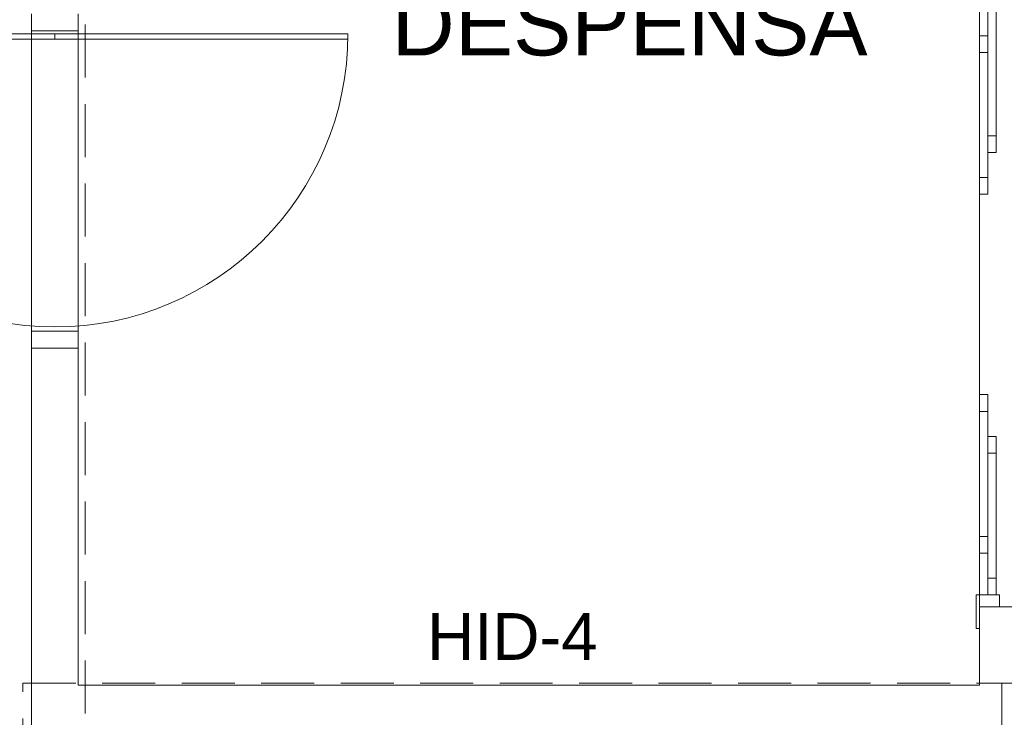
# Model space of a CAD drawing. Header units: millimetres. Extents: x 567 to 934, y -1 to 364.
# Tile 426 of 656: x 750.64 to 756.54, y 47.57 to 51.75. Entities that reach past the tile are written whole.
import ezdxf

# ---------------------------------------------------------------- set-up
doc = ezdxf.new("R2010")
doc.units = ezdxf.units.MM
doc.header["$MEASUREMENT"] = 0
doc.linetypes.add('HIDDEN2', pattern=[0.47625, 0.3175, -0.15875])
doc.linetypes.add('NULL', pattern=[0])
doc.layers.add('ARQ FINA', color=8, linetype='Continuous')
doc.layers.add('DI-Detalhes', color=1, linetype='HIDDEN2', lineweight=9)
doc.layers.add('Textos', color=7, linetype='Continuous', lineweight=9)
doc.styles.add('Arial', font='arial.ttf')

msp = doc.modelspace()

# ---------------------------------------------------------------- linework, layer by layer
at = {"layer": 'ARQ FINA', "lineweight": 5}
for p, q in [((756.3878, 51.6554), (756.3878, 51.9054)), ((756.4378, 51.9054), (756.4378, 50.9554)), ((756.4878, 50.9554), (756.4878, 51.9054)), ((750.7078, 51.6854), (750.7078, 51.787)), ((750.9878, 51.787), (750.9878, 51.6854)), ((750.8478, 51.6663), (749.0923, 51.6663)), ((749.0923, 51.6344), (750.8478, 51.6344)), ((750.9878, 51.6854), (750.7078, 51.6854)), ((750.7078, 49.8854), (750.7078, 51.6854)), ((750.8478, 51.6663), (750.8478, 51.6344)), ((750.9878, 51.6854), (750.9878, 49.8854)), ((756.4378, 51.6554), (756.3878, 51.6554)), ((756.3878, 51.6554), (756.3878, 50.7054)), ((756.4378, 51.6554), (756.3878, 51.6554)), ((756.3878, 51.6554), (756.3878, 51.5554)), ((756.4378, 50.7054), (756.4378, 51.6554)), ((756.4378, 51.5554), (756.4378, 51.6554)), ((756.3878, 51.5554), (756.4378, 51.5554)), ((756.4878, 51.0554), (756.4378, 51.0554)), ((756.4378, 51.0554), (756.4378, 50.9554)), ((756.4878, 50.9554), (756.4878, 51.0554)), ((756.4378, 50.9554), (756.4878, 50.9554)), ((756.4378, 50.9554), (756.4878, 50.9554)), ((756.4378, 50.8054), (756.3878, 50.8054)), ((756.3878, 50.8054), (756.3878, 50.7054)), ((756.4378, 50.7054), (756.4378, 50.8054)), ((756.3878, 49.5054), (756.3878, 50.7054)), ((756.3878, 50.7054), (756.4378, 50.7054)), ((756.3878, 50.7054), (756.4378, 50.7054)), ((750.7078, 49.8854), (750.9878, 49.8854)), ((750.7078, 49.7838), (750.7078, 49.8854)), ((750.9878, 49.8854), (750.9878, 49.7838)), ((750.9878, 49.7838), (750.7078, 49.7838)), ((750.7078, 49.7838), (750.7078, 47.4854)), ((750.9878, 47.7654), (750.9878, 49.7838)), ((756.3878, 49.5054), (756.3878, 48.5554)), ((756.4378, 49.5054), (756.3878, 49.5054)), ((756.3878, 49.5054), (756.3878, 49.4054)), ((756.4378, 49.5054), (756.3878, 49.5054)), ((756.4378, 48.5554), (756.4378, 49.5054)), ((756.4378, 49.4054), (756.4378, 49.5054)), ((756.3878, 49.4054), (756.4378, 49.4054)), ((756.4878, 49.2554), (756.4378, 49.2554)), ((756.4378, 49.2554), (756.4378, 48.3054)), ((756.4878, 49.2554), (756.4378, 49.2554)), ((756.4378, 49.2554), (756.4378, 49.1554)), ((756.4878, 48.3054), (756.4878, 49.2554)), ((756.4878, 49.1554), (756.4878, 49.2554)), ((756.4378, 49.1554), (756.4878, 49.1554)), ((756.3878, 48.6554), (756.3878, 48.5554)), ((756.4378, 48.6554), (756.3878, 48.6554)), ((756.4378, 48.5554), (756.4378, 48.6554)), ((756.3878, 48.3054), (756.3878, 48.5554)), ((756.3878, 48.5554), (756.4378, 48.5554)), ((756.3878, 48.5554), (756.4378, 48.5554)), ((756.4878, 48.4054), (756.4378, 48.4054)), ((756.4378, 48.4054), (756.4378, 48.3054)), ((756.4878, 48.3054), (756.4878, 48.4054)), ((756.3678, 48.3054), (756.3678, 48.1054)), ((756.3878, 48.3054), (756.3678, 48.3054)), ((756.3878, 48.3054), (756.3878, 48.2354)), ((756.4378, 48.3054), (756.3878, 48.3054)), ((756.3878, 48.1054), (756.3878, 48.3054)), ((756.4378, 48.3054), (756.4878, 48.3054)), ((756.4378, 48.3054), (756.4878, 48.3054)), ((756.5078, 48.3054), (756.4878, 48.3054)), ((756.5078, 48.2354), (756.5078, 48.3054)), ((756.3878, 48.2354), (756.3878, 47.7654)), ((756.6678, 48.2354), (756.3878, 48.2354)), ((756.3878, 48.2354), (756.5078, 48.2354)), ((756.3678, 48.1054), (756.3878, 48.1054)), ((756.3878, 47.7654), (750.9878, 47.7654))]:
    msp.add_line(p, q, dxfattribs=at)
at = {"layer": 'ARQ FINA', "linetype": 'Continuous', "lineweight": 5}
for p, q in [((750.8478, 51.6663), (752.6034, 51.6663)), ((752.6034, 51.6344), (750.8478, 51.6344)), ((752.6034, 51.6663), (752.6034, 51.6344))]:
    msp.add_line(p, q, dxfattribs=at)
at = {"layer": 'ARQ FINA', "lineweight": 5}
msp.add_arc((750.8478, 51.6663), 1.7555, 180, 270, dxfattribs=at)
at = {"layer": 'ARQ FINA', "linetype": 'Continuous', "lineweight": 5}
msp.add_arc((750.8478, 51.6663), 1.7555, 270, 0, dxfattribs=at)
at = {"layer": 'DI-Detalhes'}
for points in [[(739.1169, 55.056), (751.0292, 55.056), (751.0292, 43.4375), (739.1169, 43.4375), (739.1169, 55.056)], [(750.6553, 47.7769), (756.522, 47.7769), (756.522, 43.4388), (750.6553, 43.4388), (750.6553, 47.7769)], [(756.522, 47.7769), (760.0196, 47.7769), (760.0196, 43.4388), (756.522, 43.4388), (756.522, 47.7769)]]:
    msp.add_lwpolyline(points, dxfattribs=at)

# ---------------------------------------------------------------- texts
at = {"layer": 'ARQ FINA', "linetype": 'NULL', "lineweight": 5, "insert": (752.8651, 51.532), "char_height": 0.375, "width": 5.70846, "attachment_point": 7, "line_spacing_factor": 0.9, "style": 'Arial'}
msp.add_mtext('DESPENSA', dxfattribs=at)
at = {"layer": 'Textos', "linetype": 'NULL', "insert": (753.5886, 47.9169), "char_height": 0.28, "width": 2.042805, "attachment_point": 8, "line_spacing_factor": 0.6, "style": 'Arial'}
msp.add_mtext('HID-4', dxfattribs=at)

doc.saveas('drawing.dxf')
